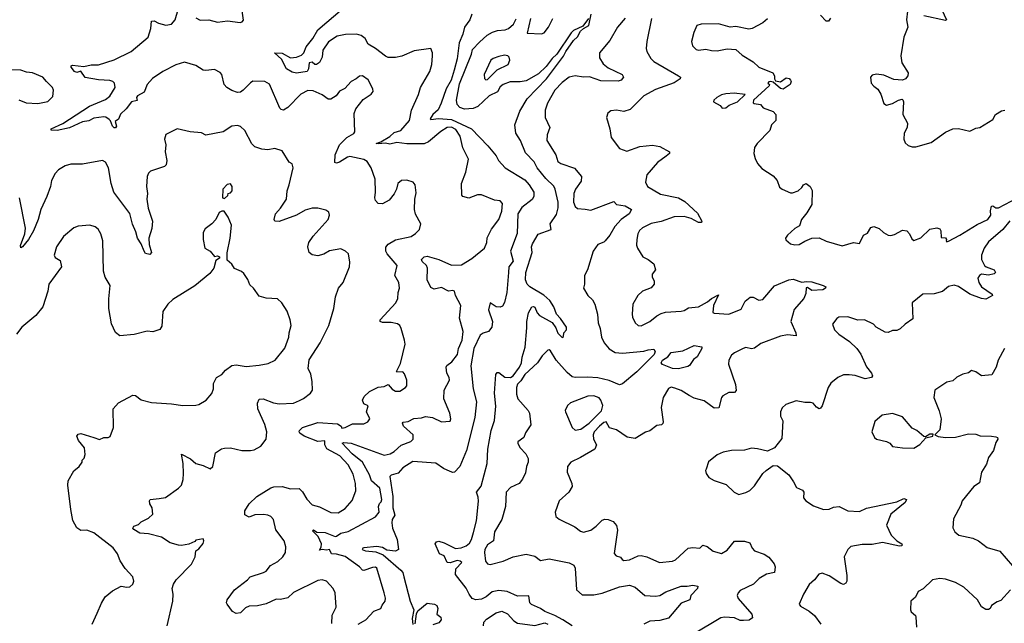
# Model space of a CAD drawing. Extents: x 2056909 to 2160450, y 827444 to 1016825.
# Tile 314 of 501: x 2126138 to 2132994, y 940922 to 945126. Entities that reach past the tile are written whole.
import ezdxf

# ---------------------------------------------------------------- set-up
doc = ezdxf.new("R2010")
doc.units = 0

msp = doc.modelspace()

# ---------------------------------------------------------------- linework, layer by layer
at = {"layer": '0CON10XD'}
for points in [[(2128310.7, 940919.3), (2128315, 940978), (2128341.8, 941035), (2128334.5, 941134.5), (2128321.5, 941165), (2128275, 941214.4), (2128245, 941223.3), (2128215, 941220), (2128043.9, 941136.1), (2128005, 941100), (2127955, 941088), (2127925, 941089.2), (2127855, 941057.5), (2127795, 941042.5), (2127735, 941041.5), (2127711.3, 941028.7), (2127675, 940993.5), (2127645, 940990), (2127620, 941005), (2127583.3, 941055), (2127577.5, 941065), (2127583.8, 941085), (2127634.2, 941155), (2127725, 941224), (2127742, 941245), (2127835.9, 941275.9), (2127855, 941285.8), (2127885, 941324), (2127935, 941352.2), (2127970, 941385), (2127988.1, 941415), (2127990.8, 941455), (2127980.6, 941495), (2127922.7, 941572.7), (2127904.6, 941644.6), (2127885.8, 941665), (2127865, 941675.6), (2127835, 941680.5), (2127775, 941677.1), (2127735, 941660.4), (2127706.6, 941676.6), (2127706.5, 941705), (2127735, 941754), (2127790, 941805), (2127885.8, 941864.2), (2127908.4, 941871.6), (2127965, 941874), (2128025, 941858.2), (2128085, 941860.6), (2128107.5, 941837.5), (2128136.6, 941786.6), (2128175, 941747.1), (2128225, 941732.9), (2128303.8, 941693.8), (2128355, 941691.5), (2128405, 941722.1), (2128453.5, 941776.5), (2128478.6, 941845), (2128476, 941895), (2128460.6, 941960.6), (2128425, 942026.5), (2128367.5, 942087.5), (2128277.4, 942137.4), (2128262.4, 942165), (2128263.4, 942193.4), (2128215, 942189.1), (2128118.8, 942225), (2128088.8, 942245), (2128083.3, 942255), (2128086.2, 942265), (2128108, 942285), (2128215, 942320.9), (2128350, 942310), (2128375.7, 942295.7), (2128382, 942282), (2128405, 942285.6), (2128455, 942310), (2128535, 942310.6), (2128561.2, 942325), (2128576, 942345), (2128554, 942395), (2128565.4, 942435.4), (2128535, 942450), (2128526.2, 942475), (2128537.8, 942502.2), (2128575, 942537.2), (2128635, 942567.1), (2128675, 942571.9), (2128705, 942586.2), (2128732.4, 942552.4), (2128755, 942539.4), (2128785, 942539.4), (2128825, 942563.8), (2128833.8, 942576.2), (2128834, 942615), (2128818.3, 942658.3), (2128805, 942673.8), (2128765, 942670), (2128762, 942675), (2128788.7, 942731.3), (2128821.4, 942865), (2128818.6, 942895), (2128795.5, 942975.5), (2128785.8, 942995), (2128768.3, 943008.3), (2128725, 943017.7), (2128665, 943017.8), (2128648, 943025), (2128647.5, 943035), (2128758.2, 943155), (2128771.1, 943185), (2128773.6, 943225), (2128782.7, 943255), (2128777.5, 943295), (2128751.4, 943345), (2128766, 943415), (2128697.1, 943495), (2128688.1, 943515), (2128688.3, 943541.7), (2128705, 943563.1), (2128755, 943592.7), (2128865, 943617.1), (2128895, 943636.2), (2128921.2, 943665), (2128932, 943705), (2128895, 943772.5), (2128888, 943805), (2128888.6, 943875), (2128898.7, 943921.3), (2128890.8, 943975), (2128878.8, 943995), (2128835, 944009.4), (2128797.5, 944005), (2128771.4, 943985), (2128762, 943945), (2128746.4, 943913.6), (2128711.7, 943868.3), (2128665, 943843.8), (2128635, 943846.2), (2128616.8, 943866.8), (2128610, 943885), (2128615.5, 943925), (2128613.3, 944015), (2128585.9, 944095), (2128558, 944138), (2128535, 944151.6), (2128437.8, 944172.2), (2128421.1, 944168.9), (2128365, 944134), (2128345, 944126.7), (2128332, 944132), (2128334.3, 944185), (2128365.6, 944254.4), (2128415.5, 944305), (2128465, 944332.7), (2128472.7, 944345), (2128467.7, 944472.3), (2128478.8, 944505), (2128530.3, 944569.7), (2128585, 944606.7), (2128598.8, 944625), (2128596.2, 944645), (2128565, 944706.2), (2128525, 944736), (2128505, 944733.8), (2128480, 944715), (2128446.7, 944695), (2128402.5, 944647.5), (2128365, 944628), (2128341.2, 944595), (2128305, 944572.5), (2128285, 944572.9), (2128245, 944602.5), (2128180.6, 944630.6), (2128145, 944632.8), (2128095, 944606.7), (2128005.7, 944514.3), (2127975, 944495.5), (2127959.8, 944499.8), (2127950.6, 944510.6), (2127877.4, 944677.4), (2127845, 944695.6), (2127762.4, 944697.6), (2127745, 944686.9), (2127695, 944634.3), (2127675, 944622.2), (2127655, 944619.4), (2127615, 944633.1), (2127581.2, 944655), (2127562.5, 944675), (2127545.5, 944745.5), (2127535, 944757.5), (2127495, 944778.6), (2127435, 944772), (2127415, 944775.7), (2127365, 944807.1), (2127285, 944830), (2127225, 944812.2), (2127135, 944764.3), (2127063.4, 944716.6), (2127026, 944675), (2127005, 944622.5), (2126957.5, 944595), (2126952.5, 944585), (2126955, 944562.5), (2126917, 944553), (2126880, 944505), (2126841.2, 944468.8), (2126827.3, 944432.7), (2126803, 944417), (2126811.2, 944385), (2126805, 944373.3), (2126795, 944374), (2126785, 944384), (2126771.2, 944421.2), (2126761.7, 944431.7), (2126737.7, 944447.7), (2126725, 944448.8), (2126655, 944440), (2126618.8, 944421.2), (2126575, 944415.8), (2126485, 944373.1), (2126400, 944355), (2126357.5, 944357.5), (2126356.7, 944365), (2126437.9, 944402.1), (2126625, 944524.6), (2126735, 944569.5), (2126765, 944592.9), (2126803.3, 944655), (2126799.4, 944685), (2126786.4, 944696.4), (2126765, 944702.9), (2126687.3, 944707.3), (2126594.6, 944724.6), (2126565, 944766.7), (2126535, 944758.8), (2126520, 944765), (2126496.7, 944795), (2126497.5, 944805), (2126505, 944808.8), (2126585, 944801.2), (2126635, 944812), (2126687.6, 944812.4), (2126795, 944847.1), (2126915, 944905.5), (2127033.6, 945005), (2127050.4, 945065), (2127055, 945116.2), (2127075, 945118.6), (2127105, 945102.9), (2127155, 945088.1), (2127194.5, 945095.5), (2127221.1, 945125), (2127242.4, 945197.6)], [(2127365, 945138.1), (2127395, 945122.9), (2127455, 945124.4), (2127515, 945108.9), (2127585, 945117.8), (2127673.9, 945106.1), (2127688.3, 945111.7), (2127696.1, 945123.9), (2127688.1, 945188.1)], [(2128532.9, 940937.1), (2128548, 940945), (2128605, 941007.1), (2128654, 941025), (2128661.5, 941048.5), (2128683.3, 941075), (2128685.6, 941095.6), (2128677.1, 941135), (2128625.7, 941305), (2128615, 941312), (2128595, 941311.4), (2128535, 941289.2), (2128525, 941291.2), (2128504.1, 941314.1), (2128405, 941387.1), (2128345, 941403.4), (2128310, 941405), (2128295, 941436.2), (2128275, 941432.2), (2128243.3, 941436.7), (2128225, 941430), (2128237.3, 941452.7), (2128238.6, 941475), (2128216.8, 941526.8), (2128176.2, 941565), (2128185, 941572), (2128206.8, 941556.8), (2128265, 941553.1), (2128335, 941526), (2128345, 941527.5), (2128375, 941550), (2128425, 941560.9), (2128615, 941662.9), (2128640.8, 941695), (2128637.5, 941735), (2128644.4, 941755.6), (2128655, 941766.7), (2128660, 941785), (2128645, 941862), (2128586.8, 941915), (2128573.2, 941955), (2128524.8, 942045), (2128453.1, 942103.1), (2128384.7, 942175.3), (2128395, 942181.5), (2128446.6, 942176.6), (2128675, 942092.3), (2128718.2, 942101.8), (2128745, 942117.5), (2128795, 942161.4), (2128861.2, 942188.8), (2128878.8, 942205), (2128878, 942235), (2128810, 942295), (2128802.9, 942315), (2128807.3, 942322.7), (2128842.3, 942327.7), (2128882.1, 942347.9), (2128935, 942351.9), (2128965, 942361.4), (2129012.5, 942355), (2129075, 942326), (2129135, 942330), (2129140, 942345), (2129133.8, 942385), (2129092, 942485), (2129092.9, 942545), (2129131.9, 942615), (2129129.2, 942635), (2129112.5, 942665), (2129107.5, 942705), (2129112.5, 942717.5), (2129146.6, 942743.4), (2129186.1, 942793.9), (2129193.1, 942835), (2129219.6, 942895), (2129226.7, 942955), (2129201.7, 943048.3), (2129210, 943135), (2129172, 943205), (2129165.6, 943235.6), (2129155, 943240.8), (2129125, 943236), (2129075, 943260.8), (2129025, 943250), (2129000.9, 943260.9), (2128974.5, 943315), (2128978.9, 943395), (2128970, 943415), (2128941.5, 943441.5), (2128936.9, 943455), (2128955, 943474.6), (2128975, 943479.4), (2129056.4, 943456.4), (2129145, 943417.5), (2129215, 943417.8), (2129286.3, 943463.7), (2129373.8, 943535), (2129390.8, 943575), (2129393.5, 943606.5), (2129423, 943667), (2129474.3, 943735), (2129495, 943792.5), (2129500, 943845), (2129485, 943863.8), (2129445, 943870), (2129355, 943907.1), (2129325, 943907.1), (2129265, 943882.5), (2129225, 943894), (2129216, 943905), (2129213.5, 943985), (2129243.8, 944065), (2129264.4, 944155), (2129225, 944234), (2129205.7, 944315), (2129175, 944360.3), (2129145, 944378.3), (2129115, 944374.8), (2129071.7, 944348.3), (2128985, 944275.4), (2128955, 944262.7), (2128835, 944261.3), (2128765, 944271.7), (2128715, 944258.9), (2128685, 944265.7), (2128635, 944262.2), (2128621.2, 944265), (2128653.8, 944276.2), (2128715, 944313.6), (2128745, 944339.5), (2128792, 944355), (2128853.3, 944425), (2128867.5, 944495), (2128915.5, 944604.5), (2128929.4, 944655), (2128994.4, 944765), (2129007.1, 944815), (2129012.5, 944875), (2129012.5, 944895), (2129000, 944925), (2128885, 944910), (2128798.8, 944871.2), (2128755, 944862.3), (2128705, 944862.5), (2128685, 944871.8), (2128616.4, 944926.4), (2128565.7, 944955), (2128542.7, 944995), (2128515, 945016.2), (2128484.6, 945024.6), (2128406.6, 945023.4), (2128348.7, 945011.3), (2128288.4, 944971.6), (2128247.9, 944915), (2128244.5, 944865.5), (2128225, 944827.5), (2128205, 944813.3), (2128193.9, 944813.9), (2128175, 944830.6), (2128153.4, 944826.6), (2128150, 944785), (2128140, 944765), (2128065, 944754.7), (2128035, 944760), (2127995, 944784.5), (2127960.6, 944850.6), (2127912.5, 944895), (2127965, 944892.5), (2128025, 944860.6), (2128064.6, 944865.4), (2128099.8, 944880.2), (2128117.1, 944895), (2128131.9, 944938.1), (2128178.8, 944995), (2128214.8, 945055.2), (2128385, 945201.7)], [(2129286.7, 945165), (2129273.3, 945125), (2129235, 945073.3), (2129224.6, 945025), (2129197.6, 944965), (2129185.4, 944854.6), (2129164.2, 944775.8), (2129142.3, 944705), (2129108.8, 944645), (2129073.3, 944545), (2129051.8, 944498.2), (2129015.4, 944465), (2128996.7, 944435), (2129001.2, 944431.2), (2129055, 944439), (2129145, 944431.5), (2129283.1, 944365), (2129397.1, 944247.1), (2129456.9, 944176.9), (2129472.5, 944145), (2129519.4, 944095), (2129655, 944010.2), (2129686, 943975), (2129717.5, 943925), (2129719.3, 943895), (2129706.9, 943873.1), (2129635, 943817.5), (2129607.1, 943775), (2129602.3, 943637.7), (2129556, 943514), (2129575.5, 943445), (2129544.7, 943405), (2129541, 943365), (2129529.3, 943225), (2129515, 943156), (2129499.4, 943130.6), (2129485, 943122.9), (2129455, 943127.1), (2129415, 943153.3), (2129402.7, 943105), (2129431.4, 943025), (2129425.7, 942984.3), (2129402, 942955), (2129365, 942943.3), (2129345, 942928.8), (2129300.8, 942835), (2129278.5, 942715), (2129295.7, 942555.7), (2129319.1, 942465), (2129308.6, 942355), (2129249.8, 942125), (2129202.9, 942015), (2129165, 941973.8), (2129155, 941971.2), (2129135, 941979.2), (2129090.3, 942000.3), (2129037, 942037), (2128875, 942048.2), (2128806.4, 942005), (2128772.9, 941967.1), (2128725, 941953.9), (2128714.7, 941945), (2128735.4, 941805.4), (2128736.2, 941725), (2128751.4, 941675), (2128730.9, 941645), (2128729, 941621), (2128734.6, 941584.6), (2128765.5, 941505), (2128775.2, 941434.8), (2128756.1, 941423.9), (2128695, 941431), (2128665, 941449), (2128625, 941456.3), (2128533.5, 941446.5), (2128526.7, 941445), (2128523.1, 941435), (2128545, 941425.7), (2128618.6, 941418.6), (2128668.8, 941398.8), (2128792.8, 941292.8), (2128806, 941275), (2128814.2, 941245.8), (2128856.4, 941075), (2128882.7, 941015), (2128870.5, 940955), (2128875, 940913.8)], [(2129985, 940904.4), (2129919.2, 940945), (2129865.3, 940975.3), (2129794.7, 941004.7), (2129765, 941025.4), (2129701.8, 941051.8), (2129690, 941065), (2129682.5, 941112.5), (2129605, 941111.5), (2129532.8, 941142.8), (2129475, 941150.6), (2129428.8, 941141.2), (2129385.4, 941105), (2129355, 941089.1), (2129315, 941084), (2129290, 941095), (2129267.1, 941125), (2129246.6, 941166.6), (2129171.7, 941261.7), (2129175, 941301.8), (2129215.9, 941345.9), (2129205.8, 941355), (2129185, 941358.7), (2129135, 941342.7), (2129115.7, 941345.7), (2129095, 941392), (2129062.5, 941405), (2129031.1, 941475), (2129040.8, 941489.2), (2129056.7, 941493.3), (2129095, 941482.6), (2129173, 941443), (2129211.6, 941448.4), (2129248.2, 941461.8), (2129270, 941480), (2129285, 941506.5), (2129299, 941555), (2129318.5, 941635), (2129332.7, 941772.7), (2129330.8, 941800.8), (2129319.2, 941835), (2129352, 941878), (2129393.4, 942035), (2129397.9, 942135), (2129422.3, 942265), (2129443.9, 942335), (2129454.7, 942435), (2129444.7, 942525.3), (2129453.3, 942655), (2129462, 942668), (2129475, 942667.7), (2129516.9, 942636.9), (2129555, 942633.7), (2129575.4, 942645), (2129618.9, 942705), (2129633, 942735), (2129637.2, 942775), (2129656.9, 942845), (2129669.3, 942979.3), (2129668.5, 943025), (2129681.5, 943085), (2129704.4, 943125), (2129715, 943128.5), (2129725, 943124.2), (2129740.4, 943085), (2129757.1, 943065), (2129846.6, 943016.6), (2129870.4, 942980.4), (2129885, 942943.8), (2129915, 942912.5), (2129925, 942920), (2129926.7, 942945), (2129946.7, 942965), (2129945.8, 942985), (2129905, 943045.8), (2129875.9, 943075.9), (2129857.6, 943125), (2129829.1, 943169.1), (2129786.8, 943206.8), (2129689.4, 943265), (2129672.2, 943285), (2129660.5, 943315), (2129662.7, 943365), (2129705.8, 943505), (2129702.8, 943545), (2129707.9, 943565), (2129748.4, 943631.6), (2129838.1, 943665), (2129832, 943705), (2129875, 943769.1), (2129888.3, 943815), (2129888.4, 943855), (2129867.9, 943945), (2129856.6, 943966.6), (2129801, 944021), (2129740.6, 944095), (2129720.5, 944135), (2129659.5, 944199.5), (2129625, 944285.7), (2129593.6, 944335), (2129586.7, 944395), (2129621.9, 944488.1), (2129671.9, 944575), (2129805.8, 944715), (2129925, 944871.1), (2129940.9, 944905), (2129995, 944982), (2130022.6, 945007.4), (2130043.6, 945046.4), (2130064, 945066), (2130101.2, 945085), (2130118.1, 945165)], [(2130353.4, 945136.6), (2130300, 945075), (2130248, 944982), (2130175.6, 944895), (2130175, 944860), (2130201.7, 944818.3), (2130235, 944790.4), (2130333.8, 944745), (2130343.3, 944725), (2130327.5, 944705), (2130305, 944699.2), (2130185, 944700), (2130105, 944728), (2130065, 944725.4), (2130005, 944735.6), (2129965, 944726.7), (2129915, 944689.5), (2129865.4, 944635), (2129812.7, 944545), (2129796.7, 944495), (2129797.5, 944445), (2129828.6, 944375), (2129810.6, 944325), (2129809.2, 944285), (2129871.1, 944185), (2129885, 944139.2), (2129905.4, 944125.4), (2130001.7, 944091.7), (2130050.6, 944035), (2130047.8, 944002.2), (2130008.6, 943945), (2129996.7, 943915), (2129994.4, 943855), (2130005.6, 943825.6), (2130021.7, 943811.7), (2130075.4, 943805.4), (2130115, 943799.4), (2130275, 943858.8), (2130295, 943839.2), (2130355, 943828.5), (2130397.5, 943805), (2130381.1, 943775), (2130326.7, 943733.3), (2130282.2, 943685), (2130248.1, 943625), (2130215, 943586), (2130205, 943576), (2130165, 943560), (2130132, 943515), (2130091.2, 943385), (2130071.2, 943345), (2130070, 943285), (2130063.3, 943255), (2130093.3, 943205), (2130126.7, 943175), (2130144, 943145), (2130161.1, 943075), (2130165.5, 943015), (2130180.4, 942975), (2130189.6, 942915), (2130206.9, 942875), (2130243, 942833), (2130285, 942809.1), (2130335, 942802.9), (2130485, 942817.3), (2130514.2, 942825.8), (2130555, 942831.4), (2130562.7, 942815), (2130555.9, 942795), (2130435, 942673.4), (2130335, 942590.6), (2130315, 942582.1), (2130243.3, 942613.3), (2130165, 942630.7), (2130092.7, 942637.3), (2130005, 942633.3), (2129985, 942638.5), (2129949.5, 942669.5), (2129874.6, 942755), (2129835, 942818.8), (2129825, 942826.2), (2129815, 942823.8), (2129775.7, 942785), (2129744.7, 942735.3), (2129656.1, 942655), (2129628.5, 942611.5), (2129605, 942587.1), (2129597.3, 942565), (2129597.3, 942517.3), (2129607.8, 942485), (2129678.6, 942405), (2129687.8, 942385), (2129697.5, 942305), (2129660.9, 942249.1), (2129647.5, 942215), (2129606.2, 942185), (2129606, 942175), (2129622.5, 942145), (2129662.6, 942102.6), (2129678.6, 942068.6), (2129678.6, 942045), (2129667.1, 942015), (2129660.3, 941969.7), (2129639.2, 941925), (2129615.5, 941894.5), (2129555, 941868), (2129525.6, 941835), (2129521.2, 941735), (2129495.3, 941644.7), (2129445, 941558.8), (2129437.1, 941495), (2129395, 941469.2), (2129377.5, 941435), (2129374.6, 941414.6), (2129382, 941355), (2129395, 941336.7), (2129415, 941332), (2129505.5, 941354.5), (2129575, 941385.6), (2129665, 941403.3), (2129725, 941390), (2129765, 941360), (2129825, 941370), (2129965, 941343.3), (2129995.7, 941325.7), (2130006.2, 941305), (2130014.3, 941155), (2130055, 941120), (2130135, 941121.1), (2130195, 941130.5), (2130315.7, 941175.7), (2130385, 941187.7), (2130425, 941172.5), (2130490.8, 941115), (2130565, 941109.6), (2130595, 941116.2), (2130638.1, 941141.9), (2130745, 941181.1), (2130785, 941180.6), (2130825, 941188.2), (2130859.2, 941179.2), (2130856.9, 941165), (2130812.5, 941115), (2130803.8, 941085), (2130745, 941062.9), (2130655, 940957.3), (2130595, 940941.3), (2130525, 940935.4), (2130484.7, 940915.3)], [(2131784.1, 945135.9), (2131770, 945115), (2131755, 945116.7), (2131715, 945158)], [(2132320, 945185), (2132314, 945125), (2132322, 945075), (2132294.4, 945005.6), (2132274.4, 944875), (2132280, 944825), (2132323.8, 944755), (2132323.3, 944735), (2132306.2, 944715), (2132285, 944704), (2132225, 944710), (2132155, 944740), (2132105, 944746.2), (2132075, 944740), (2132063, 944727), (2132067.5, 944685), (2132085, 944662.5), (2132113, 944643), (2132135, 944607.5), (2132155, 944542.5), (2132175, 944530), (2132215, 944543.5), (2132256.8, 944566.8), (2132283.3, 944573.3), (2132287.7, 944567.7), (2132292, 944555), (2132288, 944465), (2132321.2, 944405), (2132318.8, 944375), (2132296.7, 944335), (2132293.6, 944293.6), (2132305, 944267.5), (2132325, 944250), (2132351.7, 944241.7), (2132378.3, 944241.7), (2132485, 944271.2), (2132585, 944343.3), (2132635, 944366.2), (2132675, 944368), (2132755, 944349.2), (2132795, 944370), (2132825, 944376.2), (2132915, 944431.2), (2132932.5, 944465), (2132975, 944492.5), (2132997, 944497)], [(2132560, 945195), (2132592.5, 945125), (2132585, 945120), (2132433.2, 945153.2)], [(2130100, 945135), (2130059.1, 945080.9), (2129995, 945050.7), (2129977.3, 945035), (2129877.7, 944885), (2129846.7, 944855), (2129805, 944800), (2129750.3, 944749.7), (2129665, 944700), (2129622.7, 944692.7), (2129553.9, 944693.9), (2129505, 944675.7), (2129485, 944657.5), (2129465.9, 944624.1), (2129407.1, 944595), (2129327.8, 944522.2), (2129295, 944507.7), (2129235, 944503.3), (2129203.8, 944513.8), (2129185.5, 944535), (2129180.8, 944565), (2129201, 944679), (2129283.3, 944885), (2129290.3, 944919.7), (2129339.3, 944970.7), (2129392.6, 945017.4), (2129430.7, 945039.3), (2129465, 945050.8), (2129518.8, 945055), (2129540.8, 945065), (2129575.6, 945095), (2129595, 945132.5)], [(2129695.8, 945135), (2129672, 945032), (2129772.7, 945027.3), (2129791.2, 945035), (2129821.1, 945075), (2129849.5, 945135)], [(2130536.5, 945135), (2130504.2, 944975), (2130501.2, 944925), (2130505.8, 944905), (2130533.3, 944855), (2130555, 944834.4), (2130726.7, 944735), (2130738.8, 944725), (2130736.2, 944715), (2130695, 944685.5), (2130565, 944640), (2130483.8, 944596.2), (2130388.3, 944501.7), (2130345, 944486), (2130294.1, 944495.9), (2130255, 944491.2), (2130233.3, 944475), (2130223.3, 944445), (2130248, 944365), (2130256.7, 944305), (2130315, 944228), (2130365, 944210), (2130456.7, 944243.3), (2130545, 944251.6), (2130595, 944242.7), (2130662.5, 944205), (2130663.3, 944195), (2130640.8, 944175), (2130578.8, 944131.2), (2130505.3, 944044.7), (2130496.9, 943995), (2130510, 943965), (2130601.2, 943911.2), (2130725, 943884.6), (2130770.9, 943860.9), (2130857.6, 943777.6), (2130887.7, 943722.3), (2130885, 943714), (2130865.8, 943714.2), (2130815, 943741.5), (2130765, 943756.1), (2130696.5, 943753.5), (2130605, 943721.1), (2130535, 943706.9), (2130474.7, 943675.3), (2130455, 943657.5), (2130442.9, 943635), (2130435.7, 943595), (2130434.2, 943555), (2130440, 943535), (2130476.7, 943475), (2130515, 943455.8), (2130553.8, 943425), (2130566.2, 943385), (2130543, 943353), (2130542.5, 943335), (2130556.7, 943305), (2130556.1, 943283.9), (2130535, 943258.8), (2130475, 943235.8), (2130442, 943205), (2130407.5, 943145), (2130401.9, 943075), (2130404.5, 943054.5), (2130424.6, 943014.6), (2130445, 942995.8), (2130465, 942994.2), (2130525, 943022.9), (2130575.6, 943064.4), (2130605, 943080.8), (2130635, 943089.2), (2130745, 943095.8), (2130765, 943100), (2130795, 943118.2), (2130865, 943125.4), (2130928.2, 943161.8), (2130955, 943184.5), (2131005, 943210), (2130969.5, 943135), (2130965, 943087.5), (2130975, 943081.2), (2131075, 943075.7), (2131161.3, 943108.7), (2131189.2, 943165), (2131225, 943192.5), (2131245, 943192.5), (2131285, 943171.4), (2131313.2, 943176.8), (2131395, 943272.9), (2131493.3, 943315), (2131525, 943319.3), (2131585, 943297.9), (2131617.2, 943302.8), (2131655, 943299.1), (2131733.8, 943275)], [(2131345, 945133.3), (2131312.5, 945105), (2131237.5, 945065), (2131215, 945061.2), (2131125, 945078.8), (2131085, 945073.8), (2131005, 945098), (2130884.3, 945095.7), (2130853.3, 945085), (2130832.3, 945037.7), (2130815.8, 944975), (2130822.5, 944945), (2130848.3, 944918.3), (2130865, 944914.2), (2130915, 944920), (2130955, 944910.8), (2130995, 944910), (2131065, 944923.1), (2131125, 944917.5), (2131169.1, 944879.1), (2131245, 944832), (2131285, 944796), (2131382, 944755), (2131394.4, 944735), (2131393.8, 944713.8), (2131400.5, 944700.5), (2131435, 944694), (2131475, 944720.8), (2131495.7, 944715.7), (2131506, 944705), (2131510, 944695), (2131503.8, 944675), (2131455, 944641.2), (2131435, 944646.2), (2131385, 944690), (2131365.9, 944695.9), (2131355, 944692.5), (2131347.5, 944685), (2131360, 944675), (2131357.5, 944665), (2131248, 944565), (2131246.7, 944546.7), (2131251.7, 944541.7), (2131296.1, 944536.1), (2131315, 944512.5), (2131385, 944487.5), (2131402.5, 944465), (2131402.5, 944425), (2131372.5, 944395), (2131362.5, 944355), (2131273.3, 944265), (2131253.8, 944235), (2131251.2, 944195), (2131259.5, 944159.5), (2131276.7, 944125), (2131305, 944090), (2131385, 944037.5), (2131413.8, 944005), (2131429.3, 943959.3), (2131447.5, 943945), (2131505, 943920), (2131519.2, 943920.8), (2131560, 943935), (2131585, 943957.5), (2131595, 943976.7), (2131615, 943985.7), (2131643.3, 943965), (2131655.9, 943935.9), (2131655, 943840), (2131619.6, 943780.4), (2131583.3, 943735), (2131568.6, 943691.4), (2131535, 943671.4), (2131485, 943626.2), (2131470.5, 943605), (2131472.6, 943592.6), (2131504.5, 943564.5), (2131535, 943557.1), (2131565, 943559.2), (2131605, 943584), (2131655, 943604.2), (2131705, 943606), (2131755, 943582.5), (2131865, 943552), (2131945, 943573.3), (2131985, 943566.7), (2132014.4, 943625.6), (2132041.2, 943638.8), (2132065, 943678.8), (2132085, 943685.8), (2132122.3, 943672.3), (2132153.2, 943643.2), (2132185, 943626), (2132205, 943622.5), (2132229.4, 943630.6), (2132285, 943661.2), (2132315, 943656), (2132333.3, 943635), (2132349.3, 943599.3), (2132365, 943587.5), (2132414.1, 943605.9), (2132475, 943666.7), (2132525, 943676.7), (2132545, 943670), (2132552.5, 943655), (2132555, 943610), (2132585, 943607.5), (2132592.5, 943595), (2132590, 943585), (2132595, 943580), (2132605, 943582.5), (2132685, 943624.2), (2132805, 943700), (2132880.8, 943735), (2132901.4, 943765), (2132897.5, 943795), (2132905, 943826.2), (2132915, 943829.2), (2132935, 943816.2), (2132955, 943816.2), (2133086.4, 943886.4)], [(2129385, 944706.7), (2129395, 944710), (2129461.9, 944778.1), (2129539.2, 944815), (2129550, 944845), (2129547.5, 944865), (2129537.5, 944875), (2129515, 944878.8), (2129475, 944870.8), (2129435, 944857.1), (2129420, 944845), (2129372, 944745), (2129375, 944717.5), (2129385, 944706.7)], [(2126131.7, 944568.3), (2126183, 944547), (2126265, 944542.5), (2126335, 944556.2), (2126367.9, 944592.1), (2126374.2, 944635), (2126365.6, 944655), (2126325, 944696.2), (2126300, 944725), (2126227, 944757), (2126185, 944760.8), (2126145, 944775.8), (2126045, 944777.5)], [(2131030, 944510), (2131055, 944512.9), (2131079.2, 944530.8), (2131136.7, 944555), (2131190, 944605), (2131113.9, 944613.9), (2131055, 944610.8), (2131025, 944604), (2130993.3, 944585), (2130972.5, 944565), (2130970, 944555), (2131015, 944527.5), (2131030, 944510)], [(2127164.3, 940905), (2127205.6, 941075), (2127207.5, 941125), (2127200.8, 941165), (2127208.1, 941195), (2127227.5, 941225), (2127335, 941333.8), (2127360, 941385), (2127363.8, 941426.2), (2127385, 941440), (2127415, 941477.5), (2127420, 941495), (2127415, 941510), (2127365, 941500), (2127358.3, 941491.7), (2127315, 941472.5), (2127265, 941463.3), (2127245, 941466.2), (2127185, 941482.5), (2127125, 941521.2), (2127034.3, 941544.3), (2126975, 941548.6), (2126932.5, 941575), (2126925.8, 941585), (2126931.8, 941598.2), (2126965, 941610.6), (2126985, 941628), (2127035, 941654.2), (2127065, 941682.5), (2127061.2, 941725), (2127043.5, 941755), (2127041.4, 941775), (2127046.7, 941783.3), (2127109.4, 941790.6), (2127152.3, 941797.7), (2127245, 941863.3), (2127263.8, 941885), (2127275.5, 941924.5), (2127278.6, 941965), (2127276.7, 942035), (2127265, 942100), (2127327, 942067), (2127364.3, 942034.3), (2127415, 942021.2), (2127465, 941996.7), (2127483.3, 942015), (2127501.7, 942108.3), (2127544.1, 942135.9), (2127565, 942142.5), (2127605, 942143.3), (2127685.5, 942125.5), (2127745.6, 942124.4), (2127769.7, 942130.3), (2127818, 942155), (2127853.8, 942205), (2127860, 942255), (2127845, 942306), (2127796, 942415), (2127794.6, 942455.4), (2127806.6, 942483.4), (2127834.3, 942485.7), (2127905, 942456.9), (2127945, 942450), (2128045, 942455.7), (2128085.7, 942474.3), (2128115, 942488), (2128163.3, 942525), (2128176.2, 942545), (2128175.6, 942605), (2128165, 942657.5), (2128147.1, 942697.1), (2128155, 942757.5), (2128230, 942875), (2128290, 942995), (2128326.7, 943115), (2128336.9, 943195), (2128359.2, 943255), (2128390.8, 943295), (2128435.6, 943405), (2128437.9, 943437.9), (2128428, 943495), (2128407.5, 943515), (2128375, 943530), (2128295, 943515.7), (2128255, 943492), (2128215, 943480.6), (2128175, 943488.1), (2128152.9, 943505), (2128145.6, 943545), (2128151.9, 943575), (2128181.1, 943618.9), (2128285, 943734), (2128295.9, 943764.1), (2128291.2, 943785), (2128270.3, 943800.3), (2128215, 943813.3), (2128175, 943813.5), (2128125, 943800), (2128066, 943764), (2127945, 943720.6), (2127915, 943722.9), (2127909.2, 943735), (2127919.4, 943775), (2127955, 943814.3), (2127995.4, 943875), (2128000.6, 943935), (2128015.7, 943975), (2128042.5, 944095), (2128035, 944122.5), (2128014.4, 944134.4), (2127965, 944213.8), (2127915, 944230), (2127865, 944220.5), (2127825, 944224.4), (2127775, 944241.4), (2127755, 944261.2), (2127705, 944353.3), (2127675, 944381.2), (2127655, 944388.6), (2127615, 944384.2), (2127554.1, 944344.1), (2127435, 944322.9), (2127405, 944337.1), (2127325, 944344), (2127234.1, 944365.9), (2127155, 944326.2), (2127145.7, 944295), (2127155.7, 944255), (2127150, 944205), (2127162.5, 944145), (2127159.2, 944115), (2127146.6, 944103.4), (2127049.1, 944070.9), (2127035, 944056.2), (2127026.9, 944035), (2127020.4, 943965), (2127027.9, 943915), (2127023.2, 943875), (2127032.5, 943812.5), (2127062.1, 943722.1), (2127058.7, 943671.3), (2127036.9, 943605), (2127040.3, 943560.3), (2127056, 943505), (2127045, 943490), (2127015, 943497.5), (2127005, 943513.3), (2126984, 943565), (2126957.8, 943605), (2126947.4, 943647.4), (2126923, 943703), (2126905, 943776), (2126794.4, 943925), (2126774.5, 943984.5), (2126755.4, 944095.4), (2126735, 944134), (2126715.5, 944145.5), (2126575, 944120.8), (2126495, 944120.8), (2126455, 944108.8), (2126409.3, 944080.7), (2126385.5, 944054.5), (2126359.2, 944005), (2126352.5, 943965), (2126327.1, 943895), (2126284.4, 943805), (2126267.3, 943735), (2126235.4, 943655), (2126199.5, 943595), (2126158, 943545), (2126145, 943537.5), (2126144.1, 943554.1), (2126172.9, 943635), (2126179.2, 943675), (2126136.4, 943886.4)], [(2127565, 943880), (2127588.3, 943901.7), (2127590, 943915), (2127605, 943920), (2127617.5, 943935), (2127617.5, 943965), (2127605, 943982.5), (2127581.7, 943978.3), (2127553.8, 943945), (2127550, 943885), (2127565, 943880)], [(2126643.3, 940915), (2126678.2, 940991.8), (2126707, 941063), (2126734.2, 941105), (2126785, 941146.9), (2126845, 941181.4), (2126885, 941172.9), (2126905, 941176.2), (2126926.7, 941195), (2126933.8, 941215), (2126926.1, 941246.1), (2126872.4, 941302.4), (2126837.6, 941357.6), (2126818.9, 941405), (2126788.3, 941448.3), (2126655, 941551.4), (2126605, 941570), (2126565, 941568.8), (2126535, 941586.7), (2126508.6, 941638.6), (2126493.1, 941715), (2126474.3, 941884.3), (2126476.6, 941913.4), (2126515, 941984), (2126551.2, 942015), (2126572.5, 942045), (2126573, 942057), (2126587, 942073), (2126593.6, 942096.4), (2126588.6, 942145), (2126546.9, 942195), (2126537.1, 942225), (2126545, 942239.2), (2126565, 942242.9), (2126653.3, 942215), (2126695, 942202), (2126725, 942216.2), (2126755, 942216.2), (2126767.7, 942222.3), (2126790.8, 942285), (2126790, 942415), (2126825, 942456.7), (2126925, 942510), (2126945, 942508), (2126985, 942478.6), (2127055, 942459.4), (2127195, 942451.4), (2127275, 942438.6), (2127365, 942440), (2127385, 942445.7), (2127436.7, 942475), (2127477, 942523), (2127488.8, 942555), (2127488.8, 942591.2), (2127508.8, 942635), (2127545, 942655.8), (2127571.2, 942685), (2127615, 942717.5), (2127645, 942722.5), (2127715, 942710), (2127805, 942719.2), (2127868.3, 942731.7), (2127918, 942755), (2127985, 942838.8), (2128011.9, 942915), (2128015.7, 942945), (2128029.2, 942995), (2128022.5, 943035), (2128001.2, 943095), (2127963.3, 943155), (2127932.5, 943182.5), (2127855, 943187.5), (2127805, 943200), (2127766.2, 943255), (2127740.3, 943280.3), (2127726.8, 943316.8), (2127699.1, 943359.1), (2127682.7, 943372.7), (2127635, 943393.3), (2127614.2, 943424.2), (2127581.7, 943451.7), (2127583, 943503), (2127604, 943605), (2127613.9, 943693.9), (2127590.7, 943750.7), (2127561.7, 943791.7), (2127545, 943793.3), (2127526.1, 943783.9), (2127503.8, 943735), (2127475, 943703.8), (2127430.7, 943669.3), (2127416.7, 943645), (2127416.7, 943595), (2127426.7, 943535), (2127463.9, 943513.9), (2127495, 943477.5), (2127515, 943482.5), (2127530, 943475), (2127530, 943465), (2127505, 943450), (2127490, 943395), (2127461.2, 943358.8), (2127357.9, 943272.1), (2127203.6, 943176.4), (2127170, 943145), (2127135.6, 943094.4), (2127127.7, 942992.3), (2127115, 942967.5), (2127065, 942951.2), (2127025, 942956), (2126935, 942934), (2126834.4, 942924.4), (2126805, 942946.2), (2126777.3, 943007.3), (2126758.6, 943115), (2126758.3, 943181.7), (2126768, 943275), (2126733.2, 943333.2), (2126721.4, 943375), (2126717.1, 943585), (2126704.2, 943635), (2126685, 943666.2), (2126664.3, 943684.3), (2126625.8, 943695.8), (2126545, 943688.6), (2126515, 943675.8), (2126444.3, 943615), (2126394, 943545), (2126378.8, 943485), (2126385, 943470), (2126418.8, 943448.8), (2126428.8, 943405), (2126340.8, 943285), (2126334, 943235), (2126298.8, 943125), (2126250, 943065), (2126152, 942985), (2126115, 942936.2)], [(2133033.8, 943725), (2132984.2, 943665), (2132885, 943580), (2132853.8, 943535), (2132835.5, 943485), (2132834.5, 943455), (2132856.9, 943415), (2132868, 943405), (2132923.1, 943383.1), (2132932.5, 943365), (2132923.8, 943355), (2132885, 943346.4), (2132835, 943352.9), (2132822.5, 943345), (2132810.8, 943325), (2132816, 943295), (2132836, 943265), (2132910, 943215), (2132912.5, 943205), (2132896.7, 943195), (2132865, 943180.5), (2132835, 943183.3), (2132753.3, 943215), (2132675, 943268), (2132645, 943277.1), (2132605, 943268), (2132565, 943232.5), (2132505, 943216.2), (2132426.7, 943213.3), (2132352.5, 943155), (2132358.3, 943041.7), (2132304.2, 943005.8), (2132268.1, 942971.9), (2132245, 942962), (2132215, 942961.2), (2132185, 942948), (2132165, 942950), (2132102.5, 942985), (2132082.5, 943005), (2132020, 943035), (2131975, 943033.8), (2131905, 943055.8), (2131842.5, 943055), (2131827.5, 943045), (2131797.5, 943005), (2131812.5, 942965), (2131842.5, 942935), (2131915.6, 942885.6), (2131967, 942837), (2131995.7, 942795.7), (2132035, 942708.8), (2132069.2, 942665), (2132076, 942645), (2132068.8, 942635), (2132025, 942625.6), (2131955, 942648.1), (2131915, 942653.3), (2131875, 942652.2), (2131834, 942635), (2131785.8, 942595), (2131767.1, 942565), (2131725, 942436.7), (2131715, 942420), (2131705, 942416.7), (2131687.3, 942427.3), (2131664.1, 942454.1), (2131645, 942460), (2131605, 942458.8), (2131545, 942471.2), (2131472.5, 942445), (2131446.4, 942423.6), (2131436.4, 942393.6), (2131436.7, 942365), (2131453, 942333), (2131445, 942210), (2131395, 942143.3), (2131345, 942120), (2131275, 942137.5), (2131235, 942140.8), (2131185, 942127.8), (2131094.3, 942125.7), (2131036.1, 942113.9), (2130993.9, 942096.1), (2130934.1, 942045.9), (2130917.5, 941995), (2130913.3, 941985), (2130917.5, 941965), (2130937, 941937), (2130975, 941916.7), (2131058.3, 941888.3), (2131112.5, 941835), (2131145, 941820), (2131195, 941832), (2131222.3, 941847.7), (2131255, 941880), (2131313.3, 941965), (2131335, 941986.7), (2131385, 942020), (2131415, 942017.5), (2131494, 941955), (2131527.4, 941907.4), (2131546.5, 941866.5), (2131590, 941850), (2131598.8, 941835), (2131596.2, 941795), (2131611.2, 941775), (2131665, 941739.2), (2131735, 941715.5), (2131774.4, 941715.6), (2131805, 941730.6), (2131845, 941736), (2131905, 941704.4), (2131985, 941700), (2132035.5, 941724.5), (2132245, 941768.2), (2132295, 941791.1), (2132313.8, 941785), (2132305, 941763.8), (2132205, 941680.8), (2132172.9, 941605), (2132205.6, 941535), (2132245, 941497.1), (2132280, 941475), (2132283.8, 941465), (2132279.1, 941460.9), (2132265, 941458.6), (2132146.2, 941483.8), (2132075, 941469.6), (2132005, 941471.5), (2131925, 941455.7), (2131903.8, 941436.2), (2131879.4, 941385), (2131898.5, 941255), (2131897.1, 941215), (2131889.7, 941200.3), (2131875, 941192.9), (2131855, 941197.8), (2131775, 941252.9), (2131725, 941270.8), (2131703.8, 941265), (2131672, 941225), (2131635, 941191.2), (2131595.8, 941125), (2131566.7, 941055), (2131575, 941040), (2131635.7, 941005.7), (2131673.3, 940975), (2131717.5, 940915)], [(2131733.8, 943275), (2131750.5, 943265), (2131749.6, 943255), (2131730, 943245), (2131655, 943240.8), (2131625, 943261.2), (2131615, 943257.5), (2131611.4, 943218.6), (2131597.5, 943185), (2131531.8, 943108.2), (2131508.5, 943025), (2131542.5, 942945), (2131545, 942923.8), (2131485, 942930.4), (2131435, 942921.5), (2131298.3, 942871.7), (2131255, 942838), (2131234.4, 942834.4), (2131195, 942842), (2131175, 942835.6), (2131115, 942806.7), (2131095, 942789.2), (2131075.7, 942755), (2131074.3, 942725.7), (2131122.5, 942585), (2131127.6, 942542.4), (2131115, 942529.2), (2131075, 942530), (2131033.4, 942506.6), (2131024.4, 942495), (2131006.7, 942423.3), (2130975, 942420), (2130905, 942471.1), (2130835, 942488.9), (2130798.9, 942508.9), (2130745, 942543.5), (2130700.3, 942560.3), (2130674.2, 942565.8), (2130655, 942557.5), (2130618.8, 942495), (2130604, 942425), (2130620, 942325), (2130617, 942313), (2130607, 942303), (2130575, 942300), (2130525, 942263.3), (2130496.4, 942253.6), (2130425, 942210), (2130369.1, 942219.1), (2130295, 942270), (2130244.3, 942284.3), (2130222.5, 942325), (2130205, 942320.6), (2130175, 942294.4), (2130139.1, 942255), (2130132.5, 942235), (2130134.5, 942205), (2130153.8, 942165), (2130143.3, 942135), (2130043.7, 942076.3), (2129975.5, 942044.5), (2129952.5, 942015), (2129950.6, 941975), (2129983.3, 941895), (2129984.4, 941875), (2129962.9, 941835), (2129895, 941773.8), (2129867.5, 941695), (2129872, 941665), (2129895, 941647.1), (2130002.8, 941592.8), (2130042.6, 941562.6), (2130065, 941556.9), (2130115, 941571.1), (2130152.8, 941597.2), (2130195, 941640), (2130213, 941647), (2130235, 941645.8), (2130269.7, 941629.7), (2130293.1, 941603.1), (2130300.9, 941570.9), (2130278.8, 941408.8), (2130291.2, 941391.2), (2130322.7, 941382.7), (2130334, 941365), (2130345, 941359.4), (2130385, 941363.6), (2130445, 941391.1), (2130465, 941394.5), (2130505, 941385.6), (2130594.5, 941344.5), (2130685, 941354.3), (2130705, 941362.9), (2130794, 941445), (2130825, 941450.5), (2130875, 941444), (2130895, 941466.7), (2130925, 941456.9), (2130967.5, 941425), (2131025, 941408.5), (2131065, 941431.9), (2131115, 941492.9), (2131185, 941494.3), (2131222.7, 941482.7), (2131237.5, 941445), (2131255, 941427.5), (2131322.7, 941402.7), (2131355, 941382.2), (2131391.6, 941335), (2131399.4, 941315), (2131395, 941274.5), (2131338, 941265), (2131287.4, 941232.6), (2131248, 941195), (2131155, 941150.8), (2131141.4, 941135), (2131134.5, 941115), (2131140.8, 941095), (2131236.2, 940985), (2131240.7, 940959.3), (2131217, 940943), (2131178.9, 940941.1), (2131155, 940942.2), (2131115, 940960), (2131045, 940964.5), (2131020.9, 940959.1), (2130831.2, 940845)], [(2130725, 942694.7), (2130685, 942696.8), (2130615, 942725.3), (2130605.3, 942735), (2130615, 942754.7), (2130651.9, 942778.1), (2130675, 942807.5), (2130755, 942820), (2130835, 942857.5), (2130888.6, 942848.6), (2130889.2, 942835), (2130855, 942776.7), (2130830.5, 942759.5), (2130801.7, 942718.3), (2130790, 942710), (2130725, 942694.7)], [(2132995, 942836.2), (2132952.2, 942755), (2132938.1, 942705), (2132906.9, 942653.1), (2132835, 942646), (2132795, 942673.8), (2132765, 942682.5), (2132745, 942666.7), (2132705, 942656.7), (2132663.9, 942636.1), (2132635, 942610), (2132595, 942602.5), (2132510, 942545), (2132503.8, 942495), (2132541.7, 942401.7), (2132553.8, 942345), (2132545, 942270), (2132510, 942235), (2132534, 942224), (2132585, 942216.2), (2132655, 942217.5), (2132745, 942242), (2132795, 942240), (2132826.4, 942226.4), (2132905, 942225.7), (2132935, 942221.2), (2132946.7, 942215), (2132950, 942205), (2132935, 942180), (2132920, 942125), (2132884.1, 942075.9), (2132869.5, 942030.5), (2132836.2, 941975), (2132820.5, 941899.5), (2132783.3, 941875), (2132700.8, 941775), (2132692.5, 941745), (2132641.7, 941648.3), (2132635.9, 941585.9), (2132649.7, 941559.7), (2132676.6, 941536.6), (2132774.4, 941514.4), (2132815.5, 941495.5), (2132875, 941450), (2132963.3, 941425), (2133051.7, 941321.7)], [(2130006.7, 942266.7), (2130045, 942274.8), (2130103.8, 942315), (2130188.5, 942401.5), (2130198.9, 942438.9), (2130185.4, 942475.4), (2130172.1, 942492.1), (2130135.5, 942505.5), (2130095, 942503.8), (2129973.4, 942456.6), (2129951.7, 942438.3), (2129936.7, 942405), (2129938.8, 942395), (2129985.5, 942285.5), (2130006.7, 942266.7)], [(2132365, 942142.5), (2132405, 942166.2), (2132447.5, 942212.5), (2132497.5, 942225), (2132498.3, 942238.3), (2132475, 942238.8), (2132445, 942220), (2132435, 942222.5), (2132385, 942264), (2132351.7, 942281.7), (2132285, 942360), (2132215, 942384), (2132145, 942371.2), (2132092.7, 942327.3), (2132072.5, 942255), (2132091.2, 942215), (2132103.3, 942205), (2132175, 942186.9), (2132196.2, 942176.2), (2132215, 942153.8), (2132285, 942142.9), (2132365, 942142.5)], [(2133037.5, 941155), (2132970.5, 941079.5), (2132945, 941072), (2132905, 941046.7), (2132896.7, 941025), (2132885, 941016.7), (2132865, 941018.8), (2132835, 941036.7), (2132806.7, 941085), (2132713.6, 941173.6), (2132655, 941206.7), (2132585, 941229.5), (2132545, 941233.1), (2132495, 941224), (2132428.8, 941161.2), (2132395, 941143.3), (2132375.8, 941104.2), (2132343.3, 941075), (2132340, 941015), (2132345, 941002.5), (2132375, 940976.7), (2132378.8, 940965), (2132382.5, 940895)], [(2128892.9, 940917.1), (2128902.3, 940987.7), (2128911.1, 941008.9), (2128975, 941062.4), (2129026.2, 941055), (2129043.6, 941045), (2129050.4, 941025), (2129042.5, 940985), (2129070, 940965), (2129072.5, 940945), (2129056.2, 940925), (2129015, 940910.5)], [(2129367.9, 940905), (2129370.1, 940929.9), (2129389.5, 940950.5), (2129455.7, 940995), (2129495, 941006.6), (2129535, 940987.3), (2129580, 940940), (2129605, 940923.4), (2129725, 940905.5), (2129795, 940924.6), (2129815.5, 940915)], [(2128494.4, 940915), (2128532.9, 940937.1)]]:
    msp.add_lwpolyline(points, dxfattribs=at)

doc.saveas('drawing.dxf')
